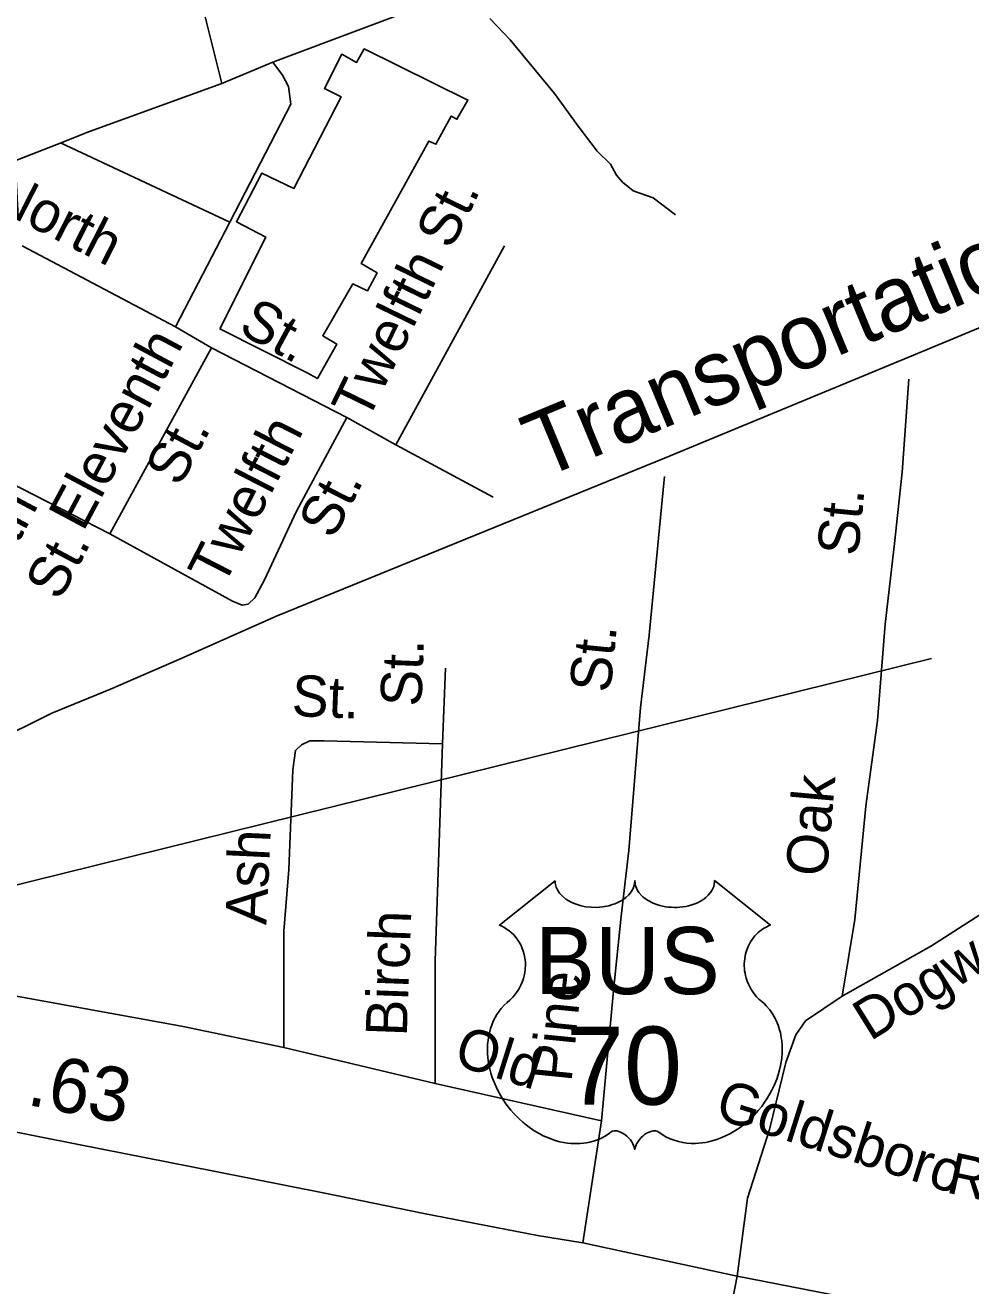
# Model space of a CAD drawing. Extents: x 2082433 to 2279600, y 546599 to 755198.
# Drawn here: x 2198081 to 2200262, y 639672 to 642580 of the extents above; entities that cross this region are included whole.
import ezdxf

# ---------------------------------------------------------------- set-up
doc = ezdxf.new("R2010")
doc.units = 0
for name, color, linetype in [('Exist Cultural Warehouse Building Footprint', 7, 'Continuous'), ('Exist Hydrographic Misc Water Feature', 7, 'Continuous'), ('Exist Railroad Mainline', 7, 'Continuous'), ('Exist Railroad Mainline Label', 7, 'Continuous'), ('Exist Railroad Structure Bridge Number Label', 7, 'Continuous'), ('Exist Road Non-System Type 51', 7, 'Continuous'), ('Exist Road Non-System Type 51 Label', 7, 'Continuous'), ('Exist Road Primary US Attributed', 7, 'Continuous'), ('Exist Road Primary US Mileage Hundredths English Label', 7, 'Continuous'), ('Exist Road Primary US Shield CELL', 7, 'Continuous'), ('Exist Road Primary US Shield Number Label', 7, 'Continuous'), ('Exist Road Primary US UnDivided 4 Lane Attributed', 7, 'Continuous'), ('Exist Road Secondary Type 51 Attributed', 7, 'Continuous')]:
    doc.layers.add(name, color=color, linetype=linetype)

msp = doc.modelspace()

# ---------------------------------------------------------------- linework, layer by layer
at = {"layer": 'Exist Cultural Warehouse Building Footprint'}
msp.add_lwpolyline([(2198529.9, 641879.8), (2198636.1, 642090.9), (2198568.2, 642126.4), (2198627.2, 642238.6), (2198701, 642203.1), (2198810.1, 642414.2), (2198771.8, 642433.4), (2198811.6, 642513.2), (2198845.5, 642494), (2198863.2, 642525), (2199102.2, 642406.9), (2199077.1, 642362.6), (2199063.9, 642370), (2199028.5, 642305), (2199012.2, 642312.4), (2198855.9, 642030.4), (2198892.8, 642008.3), (2198870.6, 641966.9), (2198836.7, 641983.2), (2198767.4, 641863.6), (2198799.8, 641844.4), (2198755.3, 641764.7), (2198729.8, 641778.5)], close=True, dxfattribs=at)
at = {"layer": 'Exist Hydrographic Misc Water Feature'}
msp.add_lwpolyline([(2199581.4, 642142.4), (2199529.3, 642181.9), (2199483.6, 642197.8), (2199459.2, 642217.6), (2199444.8, 642233.6), (2199430.9, 642259.2), (2199400.5, 642288.9), (2199356.7, 642346.7), (2199302.1, 642422.3), (2199199.4, 642545.7), (2199152.8, 642595.2)], dxfattribs=at)
at = {"layer": 'Exist Railroad Mainline'}
for points in [[(2198662.3, 641217.8), (2199555.7, 641581.1), (2200130.4, 641819), (2200916.9, 642145.5), (2201567.1, 642419.5), (2202275.6, 642710.8), (2202521.6, 642814.3)], [(2197674.5, 640706.7), (2197789.8, 640799.7), (2198002.4, 640924.2), (2198142.2, 640992.7), (2198277.8, 641048.6), (2198435.8, 641117.1), (2198662.3, 641217.8)]]:
    msp.add_lwpolyline(points, dxfattribs=at)
at = {"layer": 'Exist Railroad Structure Bridge Number Label'}
msp.add_line((2197908.6, 640559.1), (2200172.1, 641118.9), dxfattribs=at)
at = {"layer": 'Exist Road Non-System Type 51'}
for p, q in [((2198364.6, 643121.6), (2198534.6, 642445.3)), ((2198162.6, 642308.2), (2198553.3, 642125.5)), ((2198427.5, 641883.7), (2198553.3, 642125.5)), ((2198073.7, 642071), (2198427.5, 641883.7)), ((2198935.7, 641611.7), (2199186.7, 642071)), ((2198427.5, 641883.7), (2198510.7, 641835.4)), ((2198276.5, 641406.9), (2198510.7, 641835.4)), ((2198510.7, 641835.4), (2198823.2, 641675.3)), ((2198823.2, 641675.3), (2198935.7, 641611.7)), ((2197838.9, 641630.6), (2198276.5, 641406.9)), ((2198935.7, 641611.7), (2199160.8, 641491.5)), ((2199043.9, 640922.6), (2199050.2, 641096.6)), ((2198677.6, 640222.1), (2199026.4, 640138.9)), ((2199026.4, 640138.9), (2199410.3, 640052.9)), ((2199410.3, 640052.9), (2199367.3, 639771.2))]:
    msp.add_line(p, q, dxfattribs=at)
for points in [[(2198553.3, 642125.5), (2198693.8, 642397.5), (2198688.3, 642438), (2198674.3, 642464.6), (2198652.2, 642494.7)], [(2199966, 640340.2), (2199994.7, 640517.1), (2200019.9, 640778.5), (2200047.1, 640976.4), (2200064.6, 641198), (2200086.3, 641384.7), (2200103.8, 641549), (2200119.8, 641763.6)], [(2198276.5, 641406.9), (2198558.9, 641251.7), (2198581.3, 641241.9), (2198595.3, 641244.7), (2198610.7, 641258.7), (2198633, 641300.6), (2198707.1, 641458.6), (2198823.2, 641675.3)], [(2199410.3, 640052.9), (2199438.2, 640353.5), (2199455.7, 640524.8), (2199473.2, 640676.5), (2199500.4, 641005.8), (2199520.7, 641172.8), (2199538.2, 641356.7), (2199552.9, 641508.4), (2199555.7, 641539.2)], [(2198677.6, 640222.1), (2198677.6, 640490.5), (2198689.5, 640632.4), (2198698.6, 640862.4), (2198704.2, 640907.2), (2198718.1, 640919.8), (2198737.7, 640929.6), (2198769.9, 640929.6), (2199043.9, 640922.6)], [(2199043.9, 640922.6), (2199027.1, 640422), (2199026.4, 640138.9)], [(2199966, 640340.2), (2200171.6, 640456.3), (2200418.4, 640615), (2200579.8, 640727.5)], [(2197937.2, 640362.6), (2198441.3, 640271), (2198677.6, 640222.1)], [(2199723.8, 639694.8), (2199747, 639874.6), (2199798.3, 640032.6), (2199835.3, 640187.1), (2199859.1, 640251.4), (2199881.4, 640283.6), (2199966, 640340.2)]]:
    msp.add_lwpolyline(points, dxfattribs=at)
at = {"layer": 'Exist Road Primary US Attributed'}
for points in [[(2196887.2, 640488.6), (2196975.6, 640441.4), (2197212.6, 640321.8), (2197352.6, 640250.5), (2197457.5, 640201.8), (2197573.5, 640151.6), (2197687.7, 640114.2), (2197924, 640053.5), (2198203.7, 639998.1), (2198515.9, 639936.7), (2198772.4, 639885.8), (2199000.4, 639839.4), (2199262.9, 639788.4), (2199367.3, 639771.2), (2199723.8, 639694.8)], [(2199723.8, 639694.8), (2200318.7, 639578.8), (2200886.7, 639470.9), (2201035, 639440.2)]]:
    msp.add_lwpolyline(points, dxfattribs=at)
at = {"layer": 'Exist Road Primary US Shield CELL'}
msp.add_lwpolyline([(2199303.4, 640606.4), (2199303.7, 640601.1), (2199305, 640594.8), (2199306, 640591.5), (2199308.9, 640585.3), (2199313.8, 640577.9), (2199320.6, 640570.7), (2199328.3, 640564.4), (2199333.4, 640561.1), (2199342.2, 640556.4), (2199352.2, 640552.2), (2199363.2, 640549), (2199374.6, 640546.7), (2199386.9, 640545.3), (2199399.2, 640545.1), (2199412.4, 640546.1), (2199427, 640548.9), (2199433.7, 640550.7), (2199441.2, 640553.2), (2199448.2, 640556.1), (2199455.9, 640560.2), (2199462.1, 640564.2), (2199466.9, 640567.7), (2199473.7, 640574.2), (2199479.1, 640581), (2199481.4, 640584.8), (2199483.4, 640588.4), (2199486.1, 640596.2), (2199486.8, 640599.6), (2199487.4, 640606.7), (2199487.8, 640600.7), (2199488.4, 640597), (2199489.4, 640593.4), (2199490.9, 640589.5), (2199493.7, 640584), (2199496.7, 640579.5), (2199502.5, 640572.7), (2199506, 640569.3), (2199509.3, 640566.7), (2199518, 640560.7), (2199528.2, 640555.5), (2199533.3, 640553.3), (2199538.4, 640551.5), (2199544.9, 640549.5), (2199551.7, 640547.9), (2199558.4, 640546.8), (2199565.2, 640545.8), (2199572.2, 640545.3), (2199577.9, 640545.1), (2199584.9, 640545.2), (2199591.4, 640545.6), (2199598, 640546.3), (2199605.3, 640547.5), (2199611.1, 640548.8), (2199618.8, 640550.9), (2199625.8, 640553.4), (2199632, 640556), (2199640, 640560.2), (2199646.4, 640564.3), (2199651.1, 640568.1), (2199656.7, 640573.2), (2199662.1, 640579.4), (2199665.2, 640583.9), (2199667.4, 640588.5), (2199669.4, 640593.4), (2199670.7, 640598.5), (2199671.3, 640603), (2199671.4, 640606.8), (2199800, 640504.4), (2199797, 640503.2), (2199790, 640499.8), (2199784.5, 640496.6), (2199775.6, 640490.3), (2199771.8, 640486.9), (2199768, 640483.3), (2199764.5, 640479.5), (2199761.4, 640476), (2199757.7, 640470.8), (2199754.4, 640465.6), (2199751.1, 640459.9), (2199748.7, 640455), (2199744.8, 640444.7), (2199742.9, 640438.1), (2199741.7, 640432.6), (2199740.1, 640421.1), (2199739.8, 640415.6), (2199739.8, 640410.2), (2199740.1, 640404.5), (2199740.6, 640399.1), (2199741.6, 640393.4), (2199742.5, 640388.3), (2199744.1, 640382.2), (2199746.4, 640375), (2199749.2, 640368.1), (2199755.1, 640357), (2199762.6, 640345.6), (2199768, 640339.2), (2199773.3, 640333.7), (2199781.3, 640327), (2199785.5, 640323.2), (2199790.5, 640318.3), (2199798.5, 640308.9), (2199801.8, 640304.5), (2199805.1, 640299.6), (2199808.1, 640294.5), (2199811.2, 640289), (2199813.6, 640284.2), (2199818.1, 640273.2), (2199821.4, 640262.5), (2199823, 640256.9), (2199825.3, 640244.3), (2199826.3, 640238), (2199827.2, 640225.7), (2199827.3, 640210.8), (2199826.1, 640196.7), (2199823.5, 640180.2), (2199821.3, 640170.3), (2199817.9, 640158.9), (2199814.6, 640148.9), (2199808.8, 640134.2), (2199803.5, 640123.6), (2199796.8, 640111.1), (2199792.2, 640103.6), (2199786.8, 640095.6), (2199780, 640086.3), (2199772.1, 640076.4), (2199762.6, 640066), (2199754.9, 640058.3), (2199744.9, 640049.4), (2199738.8, 640044.4), (2199730.2, 640037.8), (2199718.3, 640029.9), (2199706.6, 640023.2), (2199696.7, 640018.1), (2199687.9, 640014.3), (2199676.5, 640009.9), (2199657.5, 640004.7), (2199650.6, 640003.2), (2199642.4, 640002), (2199634.7, 640001.3), (2199627.3, 640000.8), (2199617.3, 640000.8), (2199607.3, 640001.6), (2199597.9, 640002.9), (2199588.1, 640005), (2199577.8, 640008), (2199568.5, 640011.7), (2199559.1, 640016.3), (2199543.2, 640026.3), (2199538.6, 640028.8), (2199536, 640029.5), (2199529.9, 640029.8), (2199524.1, 640028.5), (2199518.2, 640026.2), (2199514.6, 640024.3), (2199509.9, 640021.2), (2199506.2, 640018.3), (2199501.8, 640014.1), (2199498.8, 640010.6), (2199496.5, 640007.9), (2199492, 640000.8), (2199490.4, 639997.5), (2199488.7, 639993.1), (2199487.2, 639986.8), (2199485.2, 639994.8), (2199482.9, 640000.1), (2199480.1, 640004.7), (2199477.3, 640008.7), (2199472.8, 640013.9), (2199468.8, 640017.8), (2199463.9, 640021.7), (2199458.8, 640024.8), (2199454.6, 640027), (2199450.8, 640028.4), (2199446.2, 640029.5), (2199442.4, 640029.8), (2199439.3, 640029.8), (2199435, 640028.8), (2199429.2, 640024.6), (2199423.7, 640020.8), (2199417.7, 640017.1), (2199410.5, 640013.3), (2199405.3, 640010.8), (2199399.1, 640008.4), (2199391.8, 640006), (2199383.9, 640003.9), (2199375.7, 640002.3), (2199368.6, 640001.2), (2199360.9, 640000.5), (2199354, 640000.3), (2199346.8, 640000.4), (2199340, 640000.9), (2199332.2, 640001.6), (2199322.5, 640003), (2199314.5, 640004.8), (2199305.9, 640007.1), (2199297.2, 640009.9), (2199287.9, 640013.4), (2199276.2, 640018.5), (2199268, 640022.7), (2199255.2, 640030.1), (2199240.2, 640040.5), (2199228.8, 640049.7), (2199220.5, 640057.2), (2199208.3, 640069.7), (2199201.1, 640077.8), (2199189.8, 640092.4), (2199182.6, 640102.9), (2199177.9, 640110.7), (2199171.1, 640123.2), (2199167.3, 640131), (2199162.5, 640142.4), (2199158.6, 640152.8), (2199155.5, 640162.7), (2199153.7, 640169), (2199151.3, 640180), (2199149.8, 640187.8), (2199148.4, 640198.5), (2199147.6, 640209.9), (2199147.4, 640220.3), (2199147.7, 640228.9), (2199148.7, 640239), (2199150.4, 640249.7), (2199152.5, 640258.9), (2199154.3, 640265.5), (2199157.1, 640273.6), (2199160.7, 640282.5), (2199164.9, 640291), (2199169, 640298.1), (2199174.1, 640305.7), (2199179.1, 640312.1), (2199185.6, 640319.3), (2199192.5, 640325.8), (2199198.8, 640330.9), (2199206.2, 640338.2), (2199210.1, 640342.6), (2199214.7, 640348.8), (2199218.5, 640354.5), (2199221.4, 640359.5), (2199225.3, 640367.1), (2199227.7, 640372.7), (2199230.7, 640381.4), (2199232.1, 640387.4), (2199233.7, 640395.3), (2199234.6, 640402.6), (2199235, 640411.8), (2199234.8, 640419.4), (2199233.8, 640428.3), (2199232.1, 640436.8), (2199230.1, 640444.3), (2199226.9, 640452.8), (2199224, 640459), (2199219.1, 640467.4), (2199213.6, 640475.3), (2199207.9, 640481.7), (2199202.2, 640487.4), (2199196.8, 640491.6), (2199191.6, 640495.3), (2199185, 640499.3), (2199178.7, 640502.4), (2199174.8, 640504)], close=True, dxfattribs=at)
at = {"layer": 'Exist Road Primary US UnDivided 4 Lane Attributed'}
msp.add_lwpolyline([(2196562.6, 640648.8), (2196691.8, 640923.7), (2196757.7, 641065.2), (2196808.6, 641184.2), (2196907.4, 641405.1), (2196969.6, 641531.7), (2197054.6, 641664.2), (2197100.3, 641745.1), (2197151.2, 641808.8), (2197186, 641852.9), (2197236.9, 641902.4), (2197275.1, 641935.3), (2197338, 641976.5), (2197400.2, 642007.2), (2197555.6, 642076.1), (2197728.1, 642141.8), (2197821.8, 642175.7), (2198154, 642304.8), (2198229.1, 642334.8), (2198534.6, 642445.3), (2198652.2, 642494.7), (2199187.6, 642696.1)], dxfattribs=at)
at = {"layer": 'Exist Road Secondary Type 51 Attributed'}
msp.add_lwpolyline([(2199723.8, 639694.8), (2199709.5, 639622.9), (2199690.8, 639553.3), (2199662.4, 639487.4), (2199636.2, 639436.5), (2199605.1, 639385.6), (2199565.4, 639333.9), (2199525.7, 639292.7), (2199474.8, 639251.5), (2199392.4, 639199.9), (2199086.7, 639002.3), (2198484, 638638.8), (2198290.4, 638519.3), (2197958.3, 638322.8), (2197252.9, 637890.1), (2196648.2, 637521.6), (2196335, 637339.9), (2196198.7, 637266.5)], dxfattribs=at)

# ---------------------------------------------------------------- texts
at = {"layer": 'Exist Railroad Mainline Label'}
msp.add_text('Transportation', height=150, rotation=22.5372, dxfattribs=at).set_placement((2199271.3, 641532.1))
at = {"layer": 'Exist Road Non-System Type 51 Label'}
for s, rotation, p in [('North', 332.9173, (2197996.6, 642164)), ('St.', 63.9985, (2199063.8, 642059.6)), ('Twelfth', 63.9985, (2198870.1, 641662.6)), ('St.', 331.4308, (2198569.5, 641872)), ('Eleventh', 61.9448, (2198214.9, 641409.5)), ('St.', 61.9448, (2198437.5, 641512.3)), ('Twelfth', 62.8661, (2198537.6, 641281.2)), ('St.', 62.8661, (2198791.8, 641391)), ('Eleventh', 61.9448, (2197880.3, 641037.8)), ('St.', 84.3318, (2200002, 641353.7)), ('St.', 61.9448, (2198160.7, 641249.3)), ('St.', 84.2697, (2199430.7, 641038.5)), ('St.', 87.8043, (2198994.9, 641007.1)), ('St.', 357.7836, (2198694.8, 640986.6)), ('Oak', 84.8481, (2199929.4, 640614.2)), ('Ash', 87.3133, (2198637.3, 640503.9)), ('Dogwood', 31.8917, (2200030.3, 640235.4)), ('Birch', 87.8922, (2198961.2, 640246.7)), ('Pine', 84.2697, (2199341, 640140.9)), ('Old', 342.4875, (2199066.2, 640183.5)), ('Goldsboro', 342.4149, (2199668.4, 640060.3)), ('Rd.', 347.7266, (2200202.8, 639888.2))]:
    msp.add_text(s, height=95, rotation=rotation, dxfattribs=at).set_placement(p)
at = {"layer": 'Exist Road Primary US Mileage Hundredths English Label'}
msp.add_text('.63', height=125, rotation=348.789, dxfattribs=at).set_placement((2198082.1, 640090.6))
at = {"layer": 'Exist Road Primary US Shield Number Label'}
for s, height, p in [('BUS', 155, (2199257.1, 640345.1)), ('70', 180, (2199328.5, 640090.2))]:
    msp.add_text(s, height=height, dxfattribs=at).set_placement(p)

doc.saveas('drawing.dxf')
